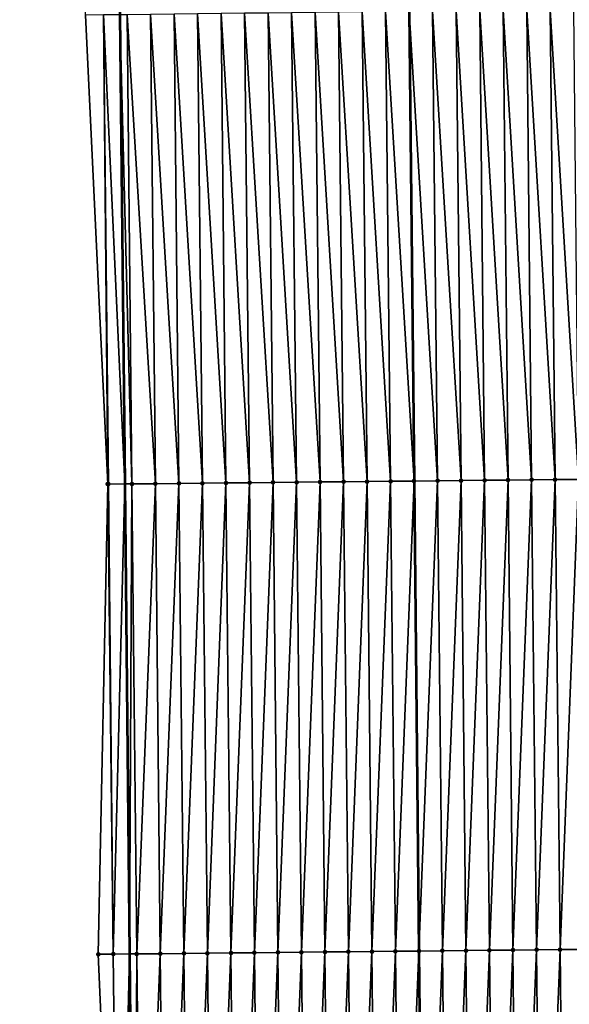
# Model space of a CAD drawing. Header units: feet. Extents: x 2007189 to 2022806, y 818621 to 837694.
# Tile 444 of 656: x 2011342 to 2011366, y 829805 to 829847. Entities that reach past the tile are written whole.
import ezdxf

# ---------------------------------------------------------------- set-up
doc = ezdxf.new("R2010")
doc.units = ezdxf.units.FT
doc.header["$MEASUREMENT"] = 0
for name, color, linetype, lineweight in [('EP_Travel Lane', 172, 'Continuous', 53), ('Road Shots', 141, 'Continuous', 100), ('Road X-Section', 40, 'Continuous', 13), ('STRIPING', 60, 'Continuous', 53)]:
    doc.layers.add(name, color=color, linetype=linetype, lineweight=lineweight)
doc.layers.add('I-77-MM17-21_SB-Surface-Border', color=7, linetype='Continuous')
doc.layers.add('I-77-MM17-21_SB-Surface-TIN', color=7, linetype='Continuous')

msp = doc.modelspace()

# ---------------------------------------------------------------- linework, layer by layer
at = {"layer": 'EP_Travel Lane'}
msp.add_polyline3d([(2011344.186968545, 830046.8779336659, 322.9936721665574), (2011344.42293212, 830026.8797631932, 322.8613588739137), (2011344.658897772, 830006.8814166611, 322.7549636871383), (2011344.89486232, 829986.883163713, 322.6347683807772), (2011345.130824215, 829966.8851356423, 322.4814640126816), (2011345.366787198, 829946.8870153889, 322.3417379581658), (2011345.602749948, 829926.8889147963, 322.1991160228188), (2011345.83871371, 829906.8907284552, 322.0691247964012), (2011346.074677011, 829886.892581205, 321.933375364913), (2011346.310638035, 829866.8946269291, 321.7692008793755), (2011346.54660245, 829846.8963853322, 321.6473641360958), (2011346.754368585, 829826.9299064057, 321.5254912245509), (2011346.958830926, 829806.9311855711, 321.4260639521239), (2011347.163291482, 829786.9326392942, 321.2980716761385), (2011347.367752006, 829766.9340962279, 321.1695711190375), (2011347.572211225, 829746.9356807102, 321.0201643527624), (2011347.77667085, 829726.9372255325, 320.8772647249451), (2011347.981133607, 829706.9384640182, 320.784511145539)], dxfattribs=at)
at = {"layer": 'I-77-MM17-21_SB-Surface-Border', "color": 3, "linetype": 'Continuous', "lineweight": -3}
msp.add_polyline3d([(2011347.614775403, 829706.9347306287, 320.7751653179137), (2011347.147484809, 829726.9308049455, 320.8626599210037), (2011345.864138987, 829746.9182910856, 320.9738803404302), (2011344.753835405, 829766.9074934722, 321.097248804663), (2011346.501103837, 829786.925865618, 321.2853714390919), (2011345.630059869, 829806.9176569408, 321.3901583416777), (2011346.034659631, 829826.9225764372, 321.506434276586), (2011345.0812635, 829846.8794237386, 321.5990251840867), (2011344.240529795, 829866.8706059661, 321.7096060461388), (2011344.230729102, 829886.8712226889, 321.8746733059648), (2011343.382861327, 829906.8622909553, 321.9896572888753), (2011344.960706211, 829926.8814643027, 322.1806910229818), (2011343.873685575, 829946.8696913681, 322.2985306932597), (2011344.033662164, 829966.8723848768, 322.4527653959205), (2011342.288369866, 829986.8529598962, 322.5536640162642), (2011343.26540961, 830006.8652320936, 322.7170454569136), (2011342.745049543, 830026.8602885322, 322.8137895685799), (2011342.829356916, 830046.8621758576, 322.955245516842)], dxfattribs=at)
at = {"layer": 'I-77-MM17-21_SB-Surface-TIN', "color": 128, "linetype": 'Continuous', "lineweight": -3}
for points in [[(2011346.034659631, 829826.9225764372, 321.506434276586), (2011345.852833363, 829846.8883476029, 321.6255401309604), (2011345.0812635, 829846.8794237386, 321.5990251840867)], [(2011345.852833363, 829846.8883476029, 321.6255401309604), (2011346.754368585, 829826.9299064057, 321.5254912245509), (2011346.54660245, 829846.8963853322, 321.6473641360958)], [(2011346.062566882, 829826.9228604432, 321.5072090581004), (2011346.754368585, 829826.9299064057, 321.5254912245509), (2011345.852833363, 829846.8883476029, 321.6255401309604)], [(2011346.034659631, 829826.9225764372, 321.506434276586), (2011346.062566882, 829826.9228604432, 321.5072090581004), (2011345.852833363, 829846.8883476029, 321.6255401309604)], [(2011347.062515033, 829826.9330448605, 321.5336345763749), (2011346.852766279, 829846.899932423, 321.6569951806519), (2011346.54660245, 829846.8963853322, 321.6473641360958)], [(2011347.062515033, 829826.9330448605, 321.5336345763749), (2011346.54660245, 829846.8963853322, 321.6473641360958), (2011346.754368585, 829826.9299064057, 321.5254912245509)], [(2011348.062462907, 829826.943256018, 321.555684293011), (2011347.852698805, 829846.911550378, 321.6835694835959), (2011346.852766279, 829846.899932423, 321.6569951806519)], [(2011347.062515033, 829826.9330448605, 321.5336345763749), (2011348.062462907, 829826.943256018, 321.555684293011), (2011346.852766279, 829846.899932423, 321.6569951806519)], [(2011349.06241054, 829826.9534904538, 321.573924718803), (2011348.852630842, 829846.9232097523, 321.7040426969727), (2011347.852698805, 829846.911550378, 321.6835694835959)], [(2011348.062462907, 829826.943256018, 321.555684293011), (2011349.06241054, 829826.9534904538, 321.573924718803), (2011347.852698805, 829846.911550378, 321.6835694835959)], [(2011350.062358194, 829826.9637228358, 321.5925012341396), (2011349.852562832, 829846.9348730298, 321.7239409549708), (2011348.852630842, 829846.9232097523, 321.7040426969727)], [(2011349.06241054, 829826.9534904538, 321.573924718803), (2011350.062358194, 829826.9637228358, 321.5925012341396), (2011348.852630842, 829846.9232097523, 321.7040426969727)], [(2011351.062305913, 829826.9739489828, 321.6120980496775), (2011350.852494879, 829846.9465315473, 321.7445403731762), (2011349.852562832, 829846.9348730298, 321.7239409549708)], [(2011350.062358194, 829826.9637228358, 321.5925012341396), (2011351.062305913, 829826.9739489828, 321.6120980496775), (2011349.852562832, 829846.9348730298, 321.7239409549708)], [(2011352.062253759, 829826.9841628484, 321.6337046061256), (2011351.852426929, 829846.9581898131, 321.7651769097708), (2011350.852494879, 829846.9465315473, 321.7445403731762)], [(2011351.062305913, 829826.9739489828, 321.6120980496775), (2011352.062253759, 829826.9841628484, 321.6337046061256), (2011350.852494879, 829846.9465315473, 321.7445403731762)], [(2011353.062201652, 829826.9943721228, 321.65606247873), (2011352.852358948, 829846.9698507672, 321.7854173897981), (2011351.852426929, 829846.9581898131, 321.7651769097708)], [(2011352.062253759, 829826.9841628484, 321.6337046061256), (2011353.062201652, 829826.9943721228, 321.65606247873), (2011351.852426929, 829846.9581898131, 321.7651769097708)], [(2011354.062149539, 829827.0045820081, 321.6783203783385), (2011353.852291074, 829846.9815025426, 321.8070099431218), (2011352.852358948, 829846.9698507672, 321.7854173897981)], [(2011353.062201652, 829826.9943721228, 321.65606247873), (2011354.062149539, 829827.0045820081, 321.6783203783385), (2011352.852358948, 829846.9698507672, 321.7854173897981)], [(2011355.062097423, 829827.0147921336, 321.7005389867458), (2011354.8522234, 829846.9931374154, 321.8310922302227), (2011353.852291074, 829846.9815025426, 321.8070099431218)], [(2011354.062149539, 829827.0045820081, 321.6783203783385), (2011355.062097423, 829827.0147921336, 321.7005389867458), (2011353.852291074, 829846.9815025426, 321.8070099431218)], [(2011356.062045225, 829827.0250102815, 321.7214447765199), (2011355.852155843, 829847.0047623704, 321.8566354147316), (2011354.8522234, 829846.9931374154, 321.8310922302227)], [(2011355.062097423, 829827.0147921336, 321.7005389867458), (2011356.062045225, 829827.0250102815, 321.7214447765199), (2011354.8522234, 829846.9931374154, 321.8310922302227)], [(2011357.061992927, 829827.0352379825, 321.7407872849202), (2011356.852088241, 829847.0163911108, 321.8816210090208), (2011355.852155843, 829847.0047623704, 321.8566354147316)], [(2011356.062045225, 829827.0250102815, 321.7214447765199), (2011357.061992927, 829827.0352379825, 321.7407872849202), (2011355.852155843, 829847.0047623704, 321.8566354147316)], [(2011358.061940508, 829827.0454775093, 321.7581946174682), (2011357.85202046, 829847.0280350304, 321.9043707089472), (2011356.852088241, 829847.0163911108, 321.8816210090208)], [(2011357.061992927, 829827.0352379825, 321.7407872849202), (2011358.061940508, 829827.0454775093, 321.7581946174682), (2011356.852088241, 829847.0163911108, 321.8816210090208)], [(2011359.061888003, 829827.0557252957, 321.7742503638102), (2011358.851952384, 829847.0397039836, 321.9234329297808), (2011357.85202046, 829847.0280350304, 321.9043707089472)], [(2011358.061940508, 829827.0454775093, 321.7581946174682), (2011359.061888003, 829827.0557252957, 321.7742503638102), (2011357.85202046, 829847.0280350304, 321.9043707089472)], [(2011358.851952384, 829847.0397039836, 321.9234329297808), (2011359.062364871, 829827.0557301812, 321.7742582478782), (2011358.853205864, 829847.0397186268, 321.9234545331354)], [(2011359.061888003, 829827.0557252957, 321.7742503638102), (2011359.062364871, 829827.0557301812, 321.7742582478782), (2011358.851952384, 829847.0397039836, 321.9234329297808)], [(2011360.061835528, 829827.0659701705, 321.7907825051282), (2011359.851884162, 829847.0513853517, 321.9406664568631), (2011358.853205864, 829847.0397186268, 321.9234545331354)], [(2011360.061835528, 829827.0659701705, 321.7907825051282), (2011358.853205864, 829847.0397186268, 321.9234545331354), (2011359.062364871, 829827.0557301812, 321.7742582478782)], [(2011361.061783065, 829827.0762139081, 321.8075007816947), (2011360.851815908, 829847.0630693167, 321.9575174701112), (2011359.851884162, 829847.0513853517, 321.9406664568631)], [(2011360.061835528, 829827.0659701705, 321.7907825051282), (2011361.061783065, 829827.0762139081, 321.8075007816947), (2011359.851884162, 829847.0513853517, 321.9406664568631)], [(2011362.061730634, 829827.0864544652, 321.8247395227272), (2011361.851747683, 829847.0747508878, 321.9747210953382), (2011360.851815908, 829847.0630693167, 321.9575174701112)], [(2011361.061783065, 829827.0762139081, 321.8075007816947), (2011362.061730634, 829827.0864544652, 321.8247395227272), (2011360.851815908, 829847.0630693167, 321.9575174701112)], [(2011363.061678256, 829827.0966900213, 321.8427966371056), (2011362.851679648, 829847.0864163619, 321.9942957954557), (2011361.851747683, 829847.0747508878, 321.9747210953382)], [(2011362.061730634, 829827.0864544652, 321.8247395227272), (2011363.061678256, 829827.0966900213, 321.8427966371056), (2011361.851747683, 829847.0747508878, 321.9747210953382)], [(2011364.061625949, 829827.1069186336, 321.8619900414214), (2011363.851611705, 829847.0980740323, 322.0150199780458), (2011362.851679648, 829847.0864163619, 321.9942957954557)], [(2011363.061678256, 829827.0966900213, 321.8427966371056), (2011364.061625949, 829827.1069186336, 321.8619900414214), (2011362.851679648, 829847.0864163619, 321.9942957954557)], [(2011365.061573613, 829827.1171501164, 321.8807136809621), (2011364.851543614, 829847.1097442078, 322.0339022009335), (2011363.851611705, 829847.0980740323, 322.0150199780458)], [(2011364.061625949, 829827.1069186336, 321.8619900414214), (2011365.061573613, 829827.1171501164, 321.8807136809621), (2011363.851611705, 829847.0980740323, 322.0150199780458)], [(2011366.061521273, 829827.127381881, 321.899391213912), (2011365.851475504, 829847.1214160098, 322.0525447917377), (2011364.851543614, 829847.1097442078, 322.0339022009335)], [(2011365.061573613, 829827.1171501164, 321.8807136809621), (2011366.061521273, 829827.127381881, 321.899391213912), (2011364.851543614, 829847.1097442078, 322.0339022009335)], [(2011345.630059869, 829806.9176569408, 321.3901583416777), (2011346.269482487, 829806.9241623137, 321.408219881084), (2011346.034659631, 829826.9225764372, 321.506434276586)], [(2011346.269482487, 829806.9241623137, 321.408219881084), (2011346.062566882, 829826.9228604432, 321.5072090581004), (2011346.034659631, 829826.9225764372, 321.506434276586)], [(2011346.269482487, 829806.9241623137, 321.408219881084), (2011346.754368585, 829826.9299064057, 321.5254912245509), (2011346.062566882, 829826.9228604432, 321.5072090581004)], [(2011346.269482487, 829806.9241623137, 321.408219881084), (2011346.958830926, 829806.9311855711, 321.4260639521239), (2011346.754368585, 829826.9299064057, 321.5254912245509)], [(2011347.062515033, 829826.9330448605, 321.5336345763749), (2011346.754368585, 829826.9299064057, 321.5254912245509), (2011346.958830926, 829806.9311855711, 321.4260639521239)], [(2011347.269430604, 829806.9343500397, 321.4341039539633), (2011347.062515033, 829826.9330448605, 321.5336345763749), (2011346.958830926, 829806.9311855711, 321.4260639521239)], [(2011347.269430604, 829806.9343500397, 321.4341039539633), (2011348.062462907, 829826.943256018, 321.555684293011), (2011347.062515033, 829826.9330448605, 321.5336345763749)], [(2011347.269430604, 829806.9343500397, 321.4341039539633), (2011348.269378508, 829806.9445582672, 321.4566331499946), (2011348.062462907, 829826.943256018, 321.555684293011)], [(2011348.269378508, 829806.9445582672, 321.4566331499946), (2011349.06241054, 829826.9534904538, 321.573924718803), (2011348.062462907, 829826.943256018, 321.555684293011)], [(2011348.269378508, 829806.9445582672, 321.4566331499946), (2011349.269326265, 829806.9547807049, 321.4768369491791), (2011349.06241054, 829826.9534904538, 321.573924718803)], [(2011349.269326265, 829806.9547807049, 321.4768369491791), (2011350.062358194, 829826.9637228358, 321.5925012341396), (2011349.06241054, 829826.9534904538, 321.573924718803)], [(2011349.269326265, 829806.9547807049, 321.4768369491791), (2011350.269273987, 829806.965006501, 321.4964911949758), (2011350.062358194, 829826.9637228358, 321.5925012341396)], [(2011350.269273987, 829806.965006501, 321.4964911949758), (2011351.062305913, 829826.9739489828, 321.6120980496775), (2011350.062358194, 829826.9637228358, 321.5925012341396)], [(2011350.269273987, 829806.965006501, 321.4964911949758), (2011351.269221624, 829806.9752405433, 321.5147960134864), (2011351.062305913, 829826.9739489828, 321.6120980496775)], [(2011351.269221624, 829806.9752405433, 321.5147960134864), (2011352.062253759, 829826.9841628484, 321.6337046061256), (2011351.062305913, 829826.9739489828, 321.6120980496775)], [(2011351.269221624, 829806.9752405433, 321.5147960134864), (2011352.269169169, 829806.9854834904, 321.5316436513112), (2011352.062253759, 829826.9841628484, 321.6337046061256)], [(2011352.269169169, 829806.9854834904, 321.5316436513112), (2011353.062201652, 829826.9943721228, 321.65606247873), (2011352.062253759, 829826.9841628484, 321.6337046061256)], [(2011352.269169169, 829806.9854834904, 321.5316436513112), (2011353.269116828, 829806.9957155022, 321.5502807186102), (2011353.062201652, 829826.9943721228, 321.65606247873)], [(2011353.269116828, 829806.9957155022, 321.5502807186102), (2011354.062149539, 829827.0045820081, 321.6783203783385), (2011353.062201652, 829826.9943721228, 321.65606247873)], [(2011353.269116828, 829806.9957155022, 321.5502807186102), (2011354.269064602, 829807.0059362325, 321.5707639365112), (2011354.062149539, 829827.0045820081, 321.6783203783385)], [(2011354.269064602, 829807.0059362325, 321.5707639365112), (2011355.062097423, 829827.0147921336, 321.7005389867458), (2011354.062149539, 829827.0045820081, 321.6783203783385)], [(2011354.269064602, 829807.0059362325, 321.5707639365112), (2011355.269012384, 829807.0161562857, 321.5913579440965), (2011355.062097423, 829827.0147921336, 321.7005389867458)], [(2011355.269012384, 829807.0161562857, 321.5913579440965), (2011356.062045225, 829827.0250102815, 321.7214447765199), (2011355.062097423, 829827.0147921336, 321.7005389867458)], [(2011355.269012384, 829807.0161562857, 321.5913579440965), (2011356.26896005, 829807.0263875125, 321.6101234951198), (2011356.062045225, 829827.0250102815, 321.7214447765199)], [(2011356.26896005, 829807.0263875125, 321.6101234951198), (2011357.061992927, 829827.0352379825, 321.7407872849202), (2011356.062045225, 829827.0250102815, 321.7214447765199)], [(2011356.26896005, 829807.0263875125, 321.6101234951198), (2011357.268907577, 829807.0366322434, 321.6266792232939), (2011357.061992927, 829827.0352379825, 321.7407872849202)], [(2011357.268907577, 829807.0366322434, 321.6266792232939), (2011358.061940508, 829827.0454775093, 321.7581946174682), (2011357.061992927, 829827.0352379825, 321.7407872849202)], [(2011357.268907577, 829807.0366322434, 321.6266792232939), (2011358.268854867, 829807.0468997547, 321.6395071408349), (2011358.061940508, 829827.0454775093, 321.7581946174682)], [(2011358.268854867, 829807.0468997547, 321.6395071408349), (2011359.061888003, 829827.0557252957, 321.7742503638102), (2011358.061940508, 829827.0454775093, 321.7581946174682)], [(2011358.268854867, 829807.0468997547, 321.6395071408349), (2011359.268298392, 829807.0571715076, 321.6507881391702), (2011359.061888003, 829827.0557252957, 321.7742503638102)], [(2011359.061888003, 829827.0557252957, 321.7742503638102), (2011359.268298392, 829807.0571715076, 321.6507881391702), (2011359.062364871, 829827.0557301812, 321.7742582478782)], [(2011359.268802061, 829807.0571766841, 321.6507938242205), (2011360.061835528, 829827.0659701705, 321.7907825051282), (2011359.062364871, 829827.0557301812, 321.7742582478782)], [(2011359.268802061, 829807.0571766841, 321.6507938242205), (2011359.062364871, 829827.0557301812, 321.7742582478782), (2011359.268298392, 829807.0571715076, 321.6507881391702)], [(2011359.268802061, 829807.0571766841, 321.6507938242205), (2011360.268749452, 829807.0674345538, 321.665199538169), (2011360.061835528, 829827.0659701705, 321.7907825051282)], [(2011360.268749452, 829807.0674345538, 321.665199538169), (2011361.061783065, 829827.0762139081, 321.8075007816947), (2011360.061835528, 829827.0659701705, 321.7907825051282)], [(2011360.268749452, 829807.0674345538, 321.665199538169), (2011361.268697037, 829807.0776735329, 321.6826964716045), (2011361.061783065, 829827.0762139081, 321.8075007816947)], [(2011361.268697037, 829807.0776735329, 321.6826964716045), (2011362.061730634, 829827.0864544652, 321.8247395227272), (2011361.061783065, 829827.0762139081, 321.8075007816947)], [(2011361.268697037, 829807.0776735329, 321.6826964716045), (2011362.26864463, 829807.0879119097, 321.7002919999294), (2011362.061730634, 829827.0864544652, 321.8247395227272)], [(2011362.26864463, 829807.0879119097, 321.7002919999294), (2011363.061678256, 829827.0966900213, 321.8427966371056), (2011362.061730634, 829827.0864544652, 321.8247395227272)], [(2011362.26864463, 829807.0879119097, 321.7002919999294), (2011363.268592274, 829807.0981452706, 321.7187082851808), (2011363.061678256, 829827.0966900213, 321.8427966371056)], [(2011363.268592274, 829807.0981452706, 321.7187082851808), (2011364.061625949, 829827.1069186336, 321.8619900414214), (2011363.061678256, 829827.0966900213, 321.8427966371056)], [(2011363.268592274, 829807.0981452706, 321.7187082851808), (2011364.268539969, 829807.1083736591, 321.7379383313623), (2011364.061625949, 829827.1069186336, 321.8619900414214)], [(2011364.268539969, 829807.1083736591, 321.7379383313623), (2011365.061573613, 829827.1171501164, 321.8807136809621), (2011364.061625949, 829827.1069186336, 321.8619900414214)], [(2011364.268539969, 829807.1083736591, 321.7379383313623), (2011365.268487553, 829807.1186128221, 321.7554051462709), (2011365.061573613, 829827.1171501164, 321.8807136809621)], [(2011365.268487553, 829807.1186128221, 321.7554051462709), (2011366.061521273, 829827.127381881, 321.899391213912), (2011365.061573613, 829827.1171501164, 321.8807136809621)], [(2011365.268487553, 829807.1186128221, 321.7554051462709), (2011366.268435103, 829807.1288553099, 321.7723279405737), (2011366.061521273, 829827.127381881, 321.899391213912)], [(2011360.475662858, 829787.0689488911, 321.5314418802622), (2011361.268697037, 829807.0776735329, 321.6826964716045), (2011360.268749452, 829807.0674345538, 321.665199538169)], [(2011360.475662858, 829787.0689488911, 321.5314418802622), (2011361.475610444, 829787.0791878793, 321.5489373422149), (2011361.268697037, 829807.0776735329, 321.6826964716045)], [(2011361.475610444, 829787.0791878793, 321.5489373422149), (2011362.26864463, 829807.0879119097, 321.7002919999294), (2011361.268697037, 829807.0776735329, 321.6826964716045)], [(2011361.475610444, 829787.0791878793, 321.5489373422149), (2011362.475558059, 829787.0894240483, 321.5668941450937), (2011362.26864463, 829807.0879119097, 321.7002919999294)], [(2011362.475558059, 829787.0894240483, 321.5668941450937), (2011363.268592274, 829807.0981452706, 321.7187082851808), (2011362.26864463, 829807.0879119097, 321.7002919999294)], [(2011362.475558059, 829787.0894240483, 321.5668941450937), (2011363.47550578, 829787.0996499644, 321.5865287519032), (2011363.268592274, 829807.0981452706, 321.7187082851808)], [(2011363.47550578, 829787.0996499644, 321.5865287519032), (2011364.268539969, 829807.1083736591, 321.7379383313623), (2011363.268592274, 829807.0981452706, 321.7187082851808)], [(2011363.47550578, 829787.0996499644, 321.5865287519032), (2011364.475453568, 829787.1098694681, 321.6072126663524), (2011364.268539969, 829807.1083736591, 321.7379383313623)], [(2011364.475453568, 829787.1098694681, 321.6072126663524), (2011365.268487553, 829807.1186128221, 321.7554051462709), (2011364.268539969, 829807.1083736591, 321.7379383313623)], [(2011364.475453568, 829787.1098694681, 321.6072126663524), (2011365.475401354, 829787.120089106, 321.6278746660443), (2011365.268487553, 829807.1186128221, 321.7554051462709)], [(2011365.475401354, 829787.120089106, 321.6278746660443), (2011366.268435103, 829807.1288553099, 321.7723279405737), (2011365.268487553, 829807.1186128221, 321.7554051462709)], [(2011365.475401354, 829787.120089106, 321.6278746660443), (2011366.475349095, 829787.1303130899, 321.6478254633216), (2011366.268435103, 829807.1288553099, 321.7723279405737)], [(2011345.630059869, 829806.9176569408, 321.3901583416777), (2011346.501103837, 829786.925865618, 321.2853714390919), (2011346.269482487, 829806.9241623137, 321.408219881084)], [(2011346.269482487, 829806.9241623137, 321.408219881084), (2011346.501103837, 829786.925865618, 321.2853714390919), (2011346.958830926, 829806.9311855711, 321.4260639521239)], [(2011346.501103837, 829786.925865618, 321.2853714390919), (2011347.163291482, 829786.9326392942, 321.2980716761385), (2011346.958830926, 829806.9311855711, 321.4260639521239)], [(2011347.269430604, 829806.9343500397, 321.4341039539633), (2011346.958830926, 829806.9311855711, 321.4260639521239), (2011347.163291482, 829786.9326392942, 321.2980716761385)], [(2011347.476344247, 829786.9358415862, 321.3040757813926), (2011347.269430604, 829806.9343500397, 321.4341039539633), (2011347.163291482, 829786.9326392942, 321.2980716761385)], [(2011347.476344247, 829786.9358415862, 321.3040757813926), (2011348.269378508, 829806.9445582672, 321.4566331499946), (2011347.269430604, 829806.9343500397, 321.4341039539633)], [(2011347.476344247, 829786.9358415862, 321.3040757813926), (2011348.476291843, 829786.9460794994, 321.3217471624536), (2011348.269378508, 829806.9445582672, 321.4566331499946)], [(2011348.476291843, 829786.9460794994, 321.3217471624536), (2011349.269326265, 829806.9547807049, 321.4768369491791), (2011348.269378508, 829806.9445582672, 321.4566331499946)], [(2011348.476291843, 829786.9460794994, 321.3217471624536), (2011349.476239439, 829786.9563175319, 321.339399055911), (2011349.269326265, 829806.9547807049, 321.4768369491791)], [(2011349.476239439, 829786.9563175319, 321.339399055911), (2011350.269273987, 829806.965006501, 321.4964911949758), (2011349.269326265, 829806.9547807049, 321.4768369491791)], [(2011349.476239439, 829786.9563175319, 321.339399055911), (2011350.476187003, 829786.9665586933, 321.3565388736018), (2011350.269273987, 829806.965006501, 321.4964911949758)], [(2011350.476187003, 829786.9665586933, 321.3565388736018), (2011351.269221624, 829806.9752405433, 321.5147960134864), (2011350.269273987, 829806.965006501, 321.4964911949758)], [(2011350.476187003, 829786.9665586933, 321.3565388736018), (2011351.476134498, 829786.9768064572, 321.3725983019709), (2011351.269221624, 829806.9752405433, 321.5147960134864)], [(2011351.476134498, 829786.9768064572, 321.3725983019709), (2011352.269169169, 829806.9854834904, 321.5316436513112), (2011351.269221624, 829806.9752405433, 321.5147960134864)], [(2011351.476134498, 829786.9768064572, 321.3725983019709), (2011352.476081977, 829786.9870558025, 321.3883989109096), (2011352.269169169, 829806.9854834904, 321.5316436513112)], [(2011352.476081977, 829786.9870558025, 321.3883989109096), (2011353.269116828, 829806.9957155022, 321.5502807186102), (2011352.269169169, 829806.9854834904, 321.5316436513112)], [(2011352.476081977, 829786.9870558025, 321.3883989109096), (2011353.476029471, 829786.9973036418, 321.4044459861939), (2011353.269116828, 829806.9957155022, 321.5502807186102)], [(2011353.476029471, 829786.9973036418, 321.4044459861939), (2011354.269064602, 829807.0059362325, 321.5707639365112), (2011353.269116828, 829806.9957155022, 321.5502807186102)], [(2011353.476029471, 829786.9973036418, 321.4044459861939), (2011354.475977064, 829787.0075418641, 321.4220667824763), (2011354.269064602, 829807.0059362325, 321.5707639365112)], [(2011354.475977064, 829787.0075418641, 321.4220667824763), (2011355.269012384, 829807.0161562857, 321.5913579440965), (2011354.269064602, 829807.0059362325, 321.5707639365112)], [(2011354.475977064, 829787.0075418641, 321.4220667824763), (2011355.47592477, 829787.0177692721, 321.441457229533), (2011355.269012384, 829807.0161562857, 321.5913579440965)], [(2011355.47592477, 829787.0177692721, 321.441457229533), (2011356.26896005, 829807.0263875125, 321.6101234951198), (2011355.269012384, 829807.0161562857, 321.5913579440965)], [(2011355.47592477, 829787.0177692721, 321.441457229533), (2011356.475872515, 829787.0279928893, 321.4614680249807), (2011356.26896005, 829807.0263875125, 321.6101234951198)], [(2011356.475872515, 829787.0279928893, 321.4614680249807), (2011357.268907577, 829807.0366322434, 321.6266792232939), (2011356.26896005, 829807.0263875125, 321.6101234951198)], [(2011356.475872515, 829787.0279928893, 321.4614680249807), (2011357.475820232, 829787.0382192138, 321.4810357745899), (2011357.268907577, 829807.0366322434, 321.6266792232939)], [(2011357.475820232, 829787.0382192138, 321.4810357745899), (2011358.268854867, 829807.0468997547, 321.6395071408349), (2011357.268907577, 829807.0366322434, 321.6266792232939)], [(2011357.475820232, 829787.0382192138, 321.4810357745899), (2011358.475767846, 829787.04845545, 321.4989816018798), (2011358.268854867, 829807.0468997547, 321.6395071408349)], [(2011358.475767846, 829787.04845545, 321.4989816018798), (2011359.268298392, 829807.0571715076, 321.6507881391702), (2011358.268854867, 829807.0468997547, 321.6395071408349)], [(2011358.475767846, 829787.04845545, 321.4989816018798), (2011359.47423113, 829787.0586889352, 321.5148646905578), (2011359.268298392, 829807.0571715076, 321.6507881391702)], [(2011359.268802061, 829807.0571766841, 321.6507938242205), (2011359.268298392, 829807.0571715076, 321.6507881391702), (2011359.47423113, 829787.0586889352, 321.5148646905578)], [(2011359.475715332, 829787.0587041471, 321.5148883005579), (2011360.268749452, 829807.0674345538, 321.665199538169), (2011359.268802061, 829807.0571766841, 321.6507938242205)], [(2011359.475715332, 829787.0587041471, 321.5148883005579), (2011359.268802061, 829807.0571766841, 321.6507938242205), (2011359.47423113, 829787.0586889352, 321.5148646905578)], [(2011359.475715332, 829787.0587041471, 321.5148883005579), (2011360.475662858, 829787.0689488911, 321.5314418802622), (2011360.268749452, 829807.0674345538, 321.665199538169)]]:
    msp.add_3dface(points, dxfattribs=at)
at = {"layer": 'Road Shots', "lineweight": 100}
for p in [(2011346.034659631, 829826.9225764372, 321.506434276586), (2011346.062566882, 829826.9228604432, 321.5072090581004), (2011347.062515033, 829826.9330448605, 321.5336345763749), (2011348.062462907, 829826.943256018, 321.555684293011), (2011349.06241054, 829826.9534904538, 321.573924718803), (2011350.062358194, 829826.9637228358, 321.5925012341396), (2011351.062305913, 829826.9739489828, 321.6120980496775), (2011352.062253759, 829826.9841628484, 321.6337046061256), (2011353.062201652, 829826.9943721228, 321.65606247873), (2011354.062149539, 829827.0045820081, 321.6783203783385), (2011355.062097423, 829827.0147921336, 321.7005389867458), (2011356.062045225, 829827.0250102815, 321.7214447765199), (2011357.061992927, 829827.0352379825, 321.7407872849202), (2011358.061940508, 829827.0454775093, 321.7581946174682), (2011359.061888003, 829827.0557252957, 321.7742503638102), (2011360.061835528, 829827.0659701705, 321.7907825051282), (2011361.061783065, 829827.0762139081, 321.8075007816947), (2011362.061730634, 829827.0864544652, 321.8247395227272), (2011363.061678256, 829827.0966900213, 321.8427966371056), (2011364.061625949, 829827.1069186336, 321.8619900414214), (2011365.061573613, 829827.1171501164, 321.8807136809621), (2011361.268697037, 829807.0776735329, 321.6826964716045), (2011362.26864463, 829807.0879119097, 321.7002919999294), (2011363.268592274, 829807.0981452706, 321.7187082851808), (2011364.268539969, 829807.1083736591, 321.7379383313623), (2011365.268487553, 829807.1186128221, 321.7554051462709), (2011345.630059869, 829806.9176569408, 321.3901583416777), (2011346.269482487, 829806.9241623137, 321.408219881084), (2011347.269430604, 829806.9343500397, 321.4341039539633), (2011348.269378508, 829806.9445582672, 321.4566331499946), (2011349.269326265, 829806.9547807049, 321.4768369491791), (2011350.269273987, 829806.965006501, 321.4964911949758), (2011351.269221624, 829806.9752405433, 321.5147960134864), (2011352.269169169, 829806.9854834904, 321.5316436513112), (2011353.269116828, 829806.9957155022, 321.5502807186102), (2011354.269064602, 829807.0059362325, 321.5707639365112), (2011355.269012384, 829807.0161562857, 321.5913579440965), (2011356.26896005, 829807.0263875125, 321.6101234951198), (2011357.268907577, 829807.0366322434, 321.6266792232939), (2011358.268854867, 829807.0468997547, 321.6395071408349), (2011359.268802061, 829807.0571766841, 321.6507938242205), (2011360.268749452, 829807.0674345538, 321.665199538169)]:
    msp.add_point(p, dxfattribs=at)
at = {"layer": 'Road X-Section', "extrusion": (-0.0103457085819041, 0.9999278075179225, 0.006111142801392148), "elevation": 808960.1801509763, "flags": 128}
msp.add_lwpolyline([(-2019865.722607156, -4622.116377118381), (-2019864.722607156, -4622.080515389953), (-2019863.722607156, -4622.045119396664), (-2019862.722607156, -4622.008789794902), (-2019861.722607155, -4621.981277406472), (-2019860.722607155, -4621.945927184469), (-2019859.722607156, -4621.915117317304), (-2019858.722607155, -4621.893443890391), (-2019857.722607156, -4621.883707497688), (-2019856.722607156, -4621.871783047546), (-2019855.722607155, -4621.862443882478), (-2019854.722607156, -4621.853683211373), (-2019853.722607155, -4621.842860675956), (-2019852.722607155, -4621.833786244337), (-2019851.722607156, -4621.822387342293), (-2019850.722607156, -4621.809653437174), (-2019849.722607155, -4621.797352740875), (-2019848.722607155, -4621.788145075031), (-2019848.232412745, -4621.786709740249), (-2019847.920984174, -4621.787117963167), (-2019847.722607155, -4621.788059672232), (-2019847.266127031, -4621.792240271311), (-2019846.722607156, -4621.799812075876), (-2019845.722607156, -4621.818228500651), (-2019844.722607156, -4621.838207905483), (-2019843.722607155, -4621.858095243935), (-2019842.722607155, -4621.876773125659), (-2019841.722607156, -4621.895497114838), (-2019840.722607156, -4621.914690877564), (-2019839.722607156, -4621.932748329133), (-2019838.722607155, -4621.949987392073), (-2019837.722607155, -4621.96670598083), (-2019836.722607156, -4621.983238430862), (-2019835.722607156, -4621.999294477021), (-2019834.722607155, -4622.016702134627), (-2019833.722607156, -4622.03604500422), (-2019832.722607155, -4622.05695118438), (-2019831.722607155, -4622.079170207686), (-2019830.722607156, -4622.101428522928), (-2019829.722607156, -4622.123786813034), (-2019828.722607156, -4622.145393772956), (-2019827.722607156, -4622.164990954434), (-2019826.722607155, -4622.18356781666), (-2019825.722607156, -4622.201808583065), (-2019824.722607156, -4622.223858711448), (-2019823.722607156, -4622.250284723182), (-2019823.69469846, -4622.251059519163)], dxfattribs=at)
at = {"layer": 'Road X-Section', "extrusion": (-0.01034570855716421, 0.9999278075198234, 0.006111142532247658), "elevation": 808940.1802022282, "flags": 128}
msp.add_lwpolyline([(-2019865.72258709, -4622.103076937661), (-2019864.72258709, -4622.071227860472), (-2019863.72258709, -4622.038326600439), (-2019862.72258709, -4622.006725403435), (-2019861.72258709, -4621.976963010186), (-2019860.72258709, -4621.951932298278), (-2019859.72258709, -4621.922890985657), (-2019858.72258709, -4621.899986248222), (-2019857.72258709, -4621.889737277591), (-2019856.72258709, -4621.880020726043), (-2019855.72258709, -4621.870867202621), (-2019854.72258709, -4621.862681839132), (-2019853.72258709, -4621.853190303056), (-2019852.72258709, -4621.843894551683), (-2019851.722587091, -4621.830634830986), (-2019850.72258709, -4621.816872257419), (-2019849.72258709, -4621.801552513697), (-2019848.72258709, -4621.793286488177), (-2019848.681226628, -4621.793225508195), (-2019848.459321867, -4621.793428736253), (-2019847.72258709, -4621.797663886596), (-2019847.441417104, -4621.800658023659), (-2019846.72258709, -4621.808791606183), (-2019845.72258709, -4621.822987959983), (-2019844.72258709, -4621.842524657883), (-2019843.72258709, -4621.862718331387), (-2019842.72258709, -4621.879641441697), (-2019841.72258709, -4621.897108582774), (-2019840.72258709, -4621.916338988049), (-2019839.72258709, -4621.934755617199), (-2019838.72258709, -4621.952351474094), (-2019837.72258709, -4621.96984873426), (-2019836.722587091, -4621.984254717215), (-2019835.72258709, -4621.995541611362), (-2019834.72258709, -4622.008369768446), (-2019833.72258709, -4622.024925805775), (-2019832.722587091, -4622.043691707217), (-2019831.72258709, -4622.064286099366), (-2019830.722587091, -4622.084769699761), (-2019829.72258709, -4622.103407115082), (-2019828.72258709, -4622.12025506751), (-2019827.72258709, -4622.138560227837), (-2019826.72258709, -4622.158214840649), (-2019825.72258709, -4622.17841901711), (-2019824.72258709, -4622.200948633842), (-2019823.72258709, -4622.226833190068), (-2019823.08313139, -4622.244895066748)], dxfattribs=at)
at = {"layer": 'STRIPING'}
msp.add_polyline3d([(2011356.493578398, 830047.0212918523, 323.26611613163), (2011356.729541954, 830027.023065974, 323.1419544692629), (2011356.96550565, 830007.0248281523, 323.0195450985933), (2011357.2014679, 829987.0267129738, 322.8790635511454), (2011357.437429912, 829967.0286179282, 322.7356234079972), (2011357.673391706, 829947.0305413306, 322.5894657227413), (2011357.909356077, 829927.0322463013, 322.4754831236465), (2011358.14531857, 829907.0341104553, 322.3380527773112), (2011358.381280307, 829887.0360386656, 322.1911868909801), (2011358.617241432, 829867.0380187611, 322.036678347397), (2011358.853205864, 829847.0397186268, 321.9234545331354), (2011359.062364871, 829827.0557301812, 321.7742582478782), (2011359.268298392, 829807.0571715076, 321.6507881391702), (2011359.47423113, 829787.0586889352, 321.5148646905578), (2011359.680163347, 829767.0602568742, 321.3706830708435), (2011359.886096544, 829747.0617296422, 321.2420601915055), (2011360.092030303, 829727.0631478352, 321.1223756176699), (2011360.297964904, 829707.0644842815, 321.0160757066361)], dxfattribs=at)

doc.saveas('drawing.dxf')
